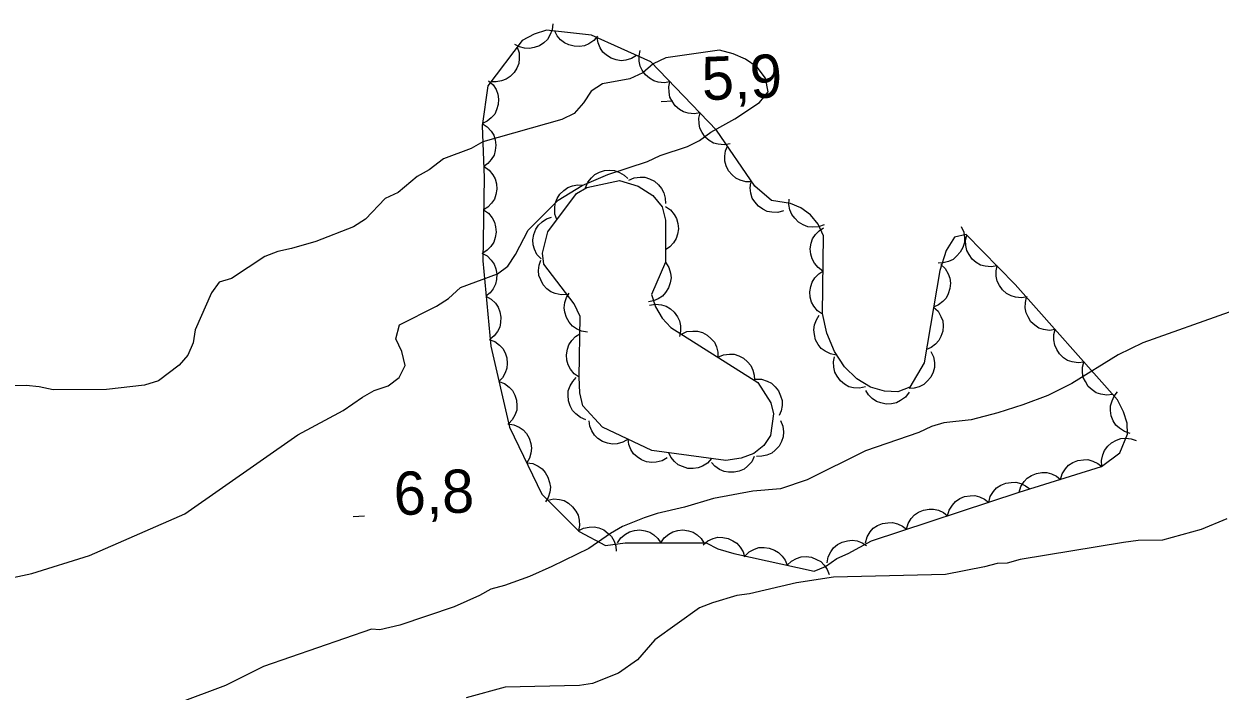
# Model space of a CAD drawing. Extents: x 336540 to 340074, y 5572036 to 5573747.
# Drawn here: x 337819 to 337902, y 5572994.1 to 5573040.4 of the extents above; entities that cross this region are included whole.
import ezdxf

# ---------------------------------------------------------------- set-up
doc = ezdxf.new("R2010")
doc.units = 0
for name, color, linetype in [('Niveau 1', 7, 'Continuous'), ('Niveau 2', 7, 'Continuous'), ('Niveau 3', 7, 'Continuous'), ('Niveau 44', 7, 'Continuous')]:
    doc.layers.add(name, color=color, linetype=linetype)

msp = doc.modelspace()

# ---------------------------------------------------------------- linework, layer by layer
at = {"layer": 'Niveau 1'}
msp.add_lwpolyline([(337902.5, 5573006.01), (337900.72, 5573005.29), (337898.03, 5573004.55), (337896.34, 5573004.51), (337895.33, 5573004.37), (337888.15, 5573003.19), (337887.25, 5573002.94), (337886.57, 5573002.92), (337885.68, 5573002.68), (337882.98, 5573002.16), (337875.21, 5573001.98), (337872.63, 5573001.58), (337869.38, 5573000.82), (337868.48, 5573000.69), (337866.8, 5573000.2), (337865.91, 5572999.84), (337862.8, 5572997.62), (337861.6, 5572996.24), (337860.27, 5572995.3), (337858.48, 5572994.59), (337857.58, 5572994.45), (337852.4, 5572994.33), (337849.71, 5572993.59)], dxfattribs=at)
at = {"layer": 'Niveau 2'}
for points in [[(337813.37, 5573000.91), (337819.55, 5573002.23), (337823.56, 5573003.47), (337830.17, 5573006.36), (337838.01, 5573011.85), (337841.16, 5573013.53), (337842.5, 5573014.46), (337843.33, 5573014.93), (337844.28, 5573015.24), (337845.05, 5573015.82), (337845.48, 5573016.67), (337845.24, 5573017.63), (337844.82, 5573018.52), (337845.08, 5573019.48), (337847.64, 5573020.78), (337848.47, 5573021.31), (337849.3, 5573022.06), (337851.87, 5573023.02), (337852.59, 5573023.55), (337853.13, 5573024.35), (337854, 5573026.06), (337856.09, 5573028.14), (337857.75, 5573029.14), (337859.54, 5573029.91), (337862.28, 5573030.82), (337863.17, 5573031.24), (337865.07, 5573031.85), (337865.9, 5573032.26), (337866.68, 5573032.84), (337868.34, 5573033.78), (337870.06, 5573034.9), (337870.67, 5573035.64), (337870.48, 5573036.6), (337869.89, 5573037.37), (337869.09, 5573037.92), (337868.24, 5573038.29), (337867.28, 5573038.55), (337863.57, 5573038.01), (337862.68, 5573037.59)], [(337862.68, 5573037.59), (337861.97, 5573036.96), (337861.07, 5573036.54), (337859.17, 5573036.21), (337858.39, 5573035.69), (337857.85, 5573034.89), (337857.19, 5573034.14), (337856.35, 5573033.72), (337850.87, 5573032.18), (337850.04, 5573031.71), (337848.14, 5573030.99), (337847.14, 5573030.24), (337846.31, 5573029.77), (337844.98, 5573028.66), (337844.09, 5573028.25), (337842.72, 5573026.81), (337841.88, 5573026.28), (337839.26, 5573025.26), (337837.58, 5573024.77), (337836.63, 5573024.58), (337835.74, 5573024.22), (337833.41, 5573022.7), (337832.57, 5573022.45), (337832.02, 5573021.71), (337830.9, 5573019.14), (337830.75, 5573018.24), (337830.38, 5573017.38), (337829.78, 5573016.69), (337828.34, 5573015.59), (337827.39, 5573015.29), (337824.75, 5573015), (337821.03, 5573014.96), (337820.07, 5573015.17), (337819.17, 5573015.26), (337818.38, 5573015.24)], [(337902.66, 5573020.35), (337896.68, 5573018.23), (337894.96, 5573017.4), (337891.74, 5573015.41), (337890.07, 5573014.58), (337888.34, 5573013.92), (337886.61, 5573013.37), (337884.76, 5573012.88), (337882.85, 5573012.67), (337882.01, 5573012.42), (337881.12, 5573012), (337877.43, 5573010.73), (337873.37, 5573008.72), (337871.53, 5573008.11), (337869.61, 5573007.95), (337866.87, 5573007.44), (337864.86, 5573006.83), (337862.95, 5573006.39), (337862.06, 5573006.08), (337860.55, 5573005.49), (337859.72, 5573005.01), (337858.22, 5573003.96), (337855.66, 5573002.72), (337854.1, 5573002.01), (337852.37, 5573001.4), (337851.42, 5573001.15), (337850.64, 5573000.69), (337848.86, 5572999.91), (337845.11, 5572998.64), (337843.71, 5572998.32), (337843.13, 5572998.36), (337835.63, 5572995.78), (337833, 5572994.45), (337826.19, 5572991.9)]]:
    msp.add_lwpolyline(points, dxfattribs=at)
at = {"layer": 'Niveau 3'}
for p, q in [((337863.24, 5573034.98), (337864.04, 5573035.02)), ((337841.86, 5573006.19), (337842.65, 5573006.22))]:
    msp.add_line(p, q, dxfattribs=at)
at = {"layer": 'Niveau 44'}
for points in [[(337888.09, 5573007.86), (337893.8, 5573009.64), (337895.07, 5573010.6), (337895.61, 5573011.9), (337895.57, 5573012.66), (337895.33, 5573013.45), (337894.9, 5573014.28), (337887.81, 5573022.29), (337884.41, 5573025.75), (337883.6, 5573025.56), (337883.02, 5573024.65), (337882.59, 5573023.25), (337881.49, 5573016.85), (337880.49, 5573015.15), (337879.67, 5573014.84), (337878.73, 5573014.88), (337877.77, 5573015.16), (337876.82, 5573015.74), (337875.97, 5573016.57), (337875.28, 5573017.63), (337874.74, 5573018.9), (337874.43, 5573020.27), (337874.5, 5573025.66), (337874.13, 5573026.46), (337873.6, 5573027.11), (337872.94, 5573027.59), (337872.22, 5573027.89), (337870.9, 5573028.11), (337869.73, 5573029.11), (337867.09, 5573032.99), (337862.53, 5573037.72), (337858.41, 5573039.57), (337855.27, 5573039.93), (337854.42, 5573039.66), (337853.59, 5573039.21), (337851.21, 5573036.06), (337850.82, 5573033.28), (337850.95, 5573029.7), (337850.85, 5573023.91), (337851.41, 5573018), (337852.72, 5573012.37), (337854.96, 5573007.72), (337857.55, 5573005.14), (337859.37, 5573004.17), (337860.73, 5573004.35), (337866.37, 5573004.35), (337867.17, 5573003.93), (337868.28, 5573003.61), (337873.86, 5573002.39), (337874.65, 5573002.71), (337875.42, 5573003.26), (337876.22, 5573003.61), (337877.83, 5573004.5), (337888.09, 5573007.86)], [(337855.72, 5573040.36), (337855.68, 5573039.95), (337855.52, 5573039.57), (337855.35, 5573039.29), (337855.1, 5573039.05), (337854.79, 5573038.84), (337854.43, 5573038.72), (337854.11, 5573038.65), (337853.76, 5573038.68), (337853.4, 5573038.77), (337853.08, 5573038.93)], [(337858.83, 5573039.52), (337858.56, 5573039.2), (337858.22, 5573038.99), (337857.92, 5573038.85), (337857.57, 5573038.8), (337857.2, 5573038.81), (337856.83, 5573038.91), (337856.53, 5573039.04), (337856.26, 5573039.26), (337856.02, 5573039.54), (337855.85, 5573039.86)], [(337861.53, 5573038.17), (337861.18, 5573037.95), (337860.78, 5573037.84), (337860.46, 5573037.8), (337860.11, 5573037.86), (337859.76, 5573037.98), (337859.44, 5573038.19), (337859.19, 5573038.4), (337859, 5573038.7), (337858.86, 5573039.04), (337858.8, 5573039.4)], [(337853.24, 5573038.75), (337853.38, 5573038.35), (337853.39, 5573037.95), (337853.36, 5573037.62), (337853.22, 5573037.29), (337853.03, 5573036.98), (337852.75, 5573036.72), (337852.49, 5573036.52), (337852.16, 5573036.4), (337851.79, 5573036.34), (337851.43, 5573036.35)], [(337863.85, 5573036.35), (337863.44, 5573036.28), (337863.04, 5573036.33), (337862.72, 5573036.41), (337862.42, 5573036.59), (337862.14, 5573036.83), (337861.92, 5573037.15), (337861.77, 5573037.44), (337861.7, 5573037.78), (337861.7, 5573038.15), (337861.77, 5573038.51)], [(337851.26, 5573036.42), (337851.57, 5573036.14), (337851.78, 5573035.8), (337851.91, 5573035.49), (337851.95, 5573035.14), (337851.93, 5573034.77), (337851.82, 5573034.41), (337851.69, 5573034.11), (337851.45, 5573033.85), (337851.17, 5573033.61), (337850.84, 5573033.45)], [(337865.94, 5573034.19), (337865.52, 5573034.12), (337865.12, 5573034.17), (337864.8, 5573034.25), (337864.5, 5573034.43), (337864.22, 5573034.67), (337864.01, 5573034.99), (337863.85, 5573035.28), (337863.79, 5573035.62), (337863.78, 5573035.99), (337863.85, 5573036.35)], [(337868.02, 5573032.03), (337867.61, 5573031.96), (337867.2, 5573032.01), (337866.88, 5573032.09), (337866.58, 5573032.27), (337866.3, 5573032.51), (337866.09, 5573032.83), (337865.93, 5573033.12), (337865.87, 5573033.46), (337865.86, 5573033.83), (337865.94, 5573034.19)], [(337850.81, 5573033.46), (337851.17, 5573033.23), (337851.44, 5573032.93), (337851.62, 5573032.65), (337851.72, 5573032.32), (337851.76, 5573031.95), (337851.71, 5573031.57), (337851.64, 5573031.25), (337851.45, 5573030.95), (337851.21, 5573030.67), (337850.92, 5573030.46)], [(337869.53, 5573029.4), (337869.11, 5573029.4), (337868.72, 5573029.52), (337868.42, 5573029.66), (337868.16, 5573029.89), (337867.92, 5573030.17), (337867.76, 5573030.52), (337867.66, 5573030.83), (337867.65, 5573031.18), (337867.71, 5573031.55), (337867.84, 5573031.88)], [(337850.96, 5573030.46), (337851.3, 5573030.22), (337851.56, 5573029.9), (337851.72, 5573029.61), (337851.81, 5573029.27), (337851.83, 5573028.9), (337851.76, 5573028.53), (337851.67, 5573028.21), (337851.47, 5573027.92), (337851.21, 5573027.65), (337850.91, 5573027.46)], [(337857.99, 5573028.98), (337858.14, 5573029.37), (337858.4, 5573029.69), (337858.63, 5573029.92), (337858.95, 5573030.08), (337859.3, 5573030.19), (337859.68, 5573030.21), (337860.01, 5573030.19), (337860.34, 5573030.06), (337860.66, 5573029.87), (337860.92, 5573029.63)], [(337860.99, 5573029.51), (337861.37, 5573029.68), (337861.78, 5573029.73), (337862.11, 5573029.72), (337862.44, 5573029.62), (337862.77, 5573029.45), (337863.06, 5573029.19), (337863.27, 5573028.95), (337863.42, 5573028.63), (337863.52, 5573028.27), (337863.53, 5573027.91)], [(337863.55, 5573023.82), (337862.57, 5573021.58), (337862.84, 5573020.72), (337863.31, 5573019.94), (337863.92, 5573019.3), (337869.94, 5573015.48), (337870.86, 5573014.06), (337871.04, 5573013.31), (337870.83, 5573011.8), (337870.36, 5573011.1), (337869.68, 5573010.56), (337868.8, 5573010.22), (337867.72, 5573010.07), (337862.58, 5573010.77), (337859.16, 5573012.38), (337857.8, 5573013.86), (337857.59, 5573014.77), (337857.54, 5573015.84), (337857.62, 5573020.06), (337857.21, 5573020.93), (337855.09, 5573023.69), (337855, 5573024.45), (337855.37, 5573025.94), (337857.36, 5573028.59), (337858.07, 5573029), (337860.34, 5573029.5), (337861.64, 5573029.1), (337862.67, 5573028.45), (337863.3, 5573027.68), (337863.54, 5573026.75), (337863.55, 5573023.82)], [(337856, 5573026.78), (337855.86, 5573027.17), (337855.85, 5573027.58), (337855.88, 5573027.91), (337856.01, 5573028.24), (337856.21, 5573028.55), (337856.49, 5573028.81), (337856.75, 5573029.01), (337857.08, 5573029.13), (337857.44, 5573029.2), (337857.8, 5573029.18)], [(337871.74, 5573027.39), (337871.34, 5573027.28), (337870.93, 5573027.29), (337870.6, 5573027.34), (337870.29, 5573027.5), (337869.99, 5573027.71), (337869.74, 5573028.01), (337869.56, 5573028.28), (337869.46, 5573028.62), (337869.42, 5573028.98), (337869.46, 5573029.34)], [(337874.55, 5573026.42), (337874.15, 5573026.28), (337873.75, 5573026.26), (337873.42, 5573026.28), (337873.09, 5573026.41), (337872.77, 5573026.6), (337872.51, 5573026.88), (337872.3, 5573027.13), (337872.18, 5573027.46), (337872.11, 5573027.83), (337872.12, 5573028.19)], [(337850.91, 5573027.46), (337851.25, 5573027.22), (337851.5, 5573026.9), (337851.67, 5573026.61), (337851.75, 5573026.27), (337851.78, 5573025.9), (337851.71, 5573025.53), (337851.62, 5573025.21), (337851.42, 5573024.92), (337851.16, 5573024.66), (337850.86, 5573024.46)], [(337863.54, 5573027.69), (337863.88, 5573027.46), (337864.14, 5573027.14), (337864.31, 5573026.86), (337864.4, 5573026.52), (337864.44, 5573026.15), (337864.38, 5573025.78), (337864.29, 5573025.46), (337864.1, 5573025.17), (337863.84, 5573024.89), (337863.55, 5573024.69)], [(337854.9, 5573024.05), (337854.62, 5573024.36), (337854.45, 5573024.73), (337854.35, 5573025.04), (337854.34, 5573025.39), (337854.4, 5573025.76), (337854.55, 5573026.11), (337854.72, 5573026.39), (337854.98, 5573026.63), (337855.29, 5573026.84), (337855.62, 5573026.96)], [(337874.47, 5573023.21), (337874.13, 5573023.45), (337873.87, 5573023.77), (337873.71, 5573024.05), (337873.62, 5573024.39), (337873.59, 5573024.76), (337873.66, 5573025.14), (337873.75, 5573025.45), (337873.95, 5573025.74), (337874.21, 5573026.01), (337874.51, 5573026.21)], [(337884.07, 5573026.3), (337884.24, 5573025.92), (337884.29, 5573025.52), (337884.28, 5573025.19), (337884.17, 5573024.85), (337884, 5573024.52), (337883.74, 5573024.24), (337883.5, 5573024.02), (337883.18, 5573023.88), (337882.82, 5573023.78), (337882.46, 5573023.77)], [(337886.55, 5573023.57), (337886.14, 5573023.5), (337885.73, 5573023.54), (337885.41, 5573023.63), (337885.11, 5573023.8), (337884.83, 5573024.04), (337884.61, 5573024.36), (337884.45, 5573024.64), (337884.39, 5573024.99), (337884.37, 5573025.36), (337884.45, 5573025.71)], [(337850.8, 5573024.46), (337851.16, 5573024.26), (337851.45, 5573023.97), (337851.65, 5573023.7), (337851.77, 5573023.37), (337851.84, 5573023.01), (337851.81, 5573022.63), (337851.75, 5573022.3), (337851.58, 5573021.99), (337851.36, 5573021.7), (337851.08, 5573021.47)], [(337856.7, 5573021.59), (337856.29, 5573021.56), (337855.89, 5573021.66), (337855.58, 5573021.78), (337855.3, 5573021.99), (337855.06, 5573022.26), (337854.88, 5573022.6), (337854.75, 5573022.91), (337854.73, 5573023.26), (337854.76, 5573023.63), (337854.88, 5573023.97)], [(337863.55, 5573023.82), (337863.77, 5573023.47), (337863.88, 5573023.07), (337863.93, 5573022.75), (337863.87, 5573022.4), (337863.75, 5573022.05), (337863.54, 5573021.73), (337863.34, 5573021.48), (337863.04, 5573021.29), (337862.7, 5573021.14), (337862.35, 5573021.07)], [(337874.43, 5573020.21), (337874.09, 5573020.45), (337873.83, 5573020.77), (337873.67, 5573021.05), (337873.58, 5573021.39), (337873.55, 5573021.76), (337873.62, 5573022.14), (337873.71, 5573022.45), (337873.91, 5573022.74), (337874.17, 5573023.01), (337874.47, 5573023.21)], [(337882.66, 5573023.67), (337882.96, 5573023.38), (337883.16, 5573023.03), (337883.28, 5573022.72), (337883.32, 5573022.37), (337883.28, 5573022), (337883.16, 5573021.64), (337883.02, 5573021.34), (337882.78, 5573021.09), (337882.48, 5573020.86), (337882.15, 5573020.71)], [(337888.65, 5573021.43), (337888.24, 5573021.36), (337887.84, 5573021.4), (337887.52, 5573021.49), (337887.21, 5573021.66), (337886.93, 5573021.91), (337886.71, 5573022.22), (337886.56, 5573022.51), (337886.49, 5573022.85), (337886.48, 5573023.22), (337886.55, 5573023.57)], [(337851.08, 5573021.47), (337851.45, 5573021.27), (337851.73, 5573020.98), (337851.93, 5573020.71), (337852.05, 5573020.38), (337852.12, 5573020.02), (337852.09, 5573019.64), (337852.03, 5573019.32), (337851.87, 5573019.01), (337851.64, 5573018.71), (337851.36, 5573018.48)], [(337858.13, 5573018.97), (337857.72, 5573019.03), (337857.36, 5573019.21), (337857.08, 5573019.39), (337856.85, 5573019.66), (337856.67, 5573019.98), (337856.56, 5573020.35), (337856.51, 5573020.67), (337856.56, 5573021.02), (337856.67, 5573021.37), (337856.86, 5573021.68)], [(337890.59, 5573019.15), (337890.18, 5573019.09), (337889.78, 5573019.16), (337889.46, 5573019.26), (337889.17, 5573019.45), (337888.9, 5573019.7), (337888.7, 5573020.03), (337888.56, 5573020.32), (337888.51, 5573020.67), (337888.52, 5573021.04), (337888.6, 5573021.39)], [(337862.44, 5573020.85), (337862.85, 5573020.92), (337863.26, 5573020.87), (337863.58, 5573020.78), (337863.88, 5573020.6), (337864.15, 5573020.35), (337864.37, 5573020.04), (337864.52, 5573019.75), (337864.58, 5573019.4), (337864.59, 5573019.03), (337864.51, 5573018.68)], [(337882.15, 5573020.71), (337882.46, 5573020.42), (337882.65, 5573020.07), (337882.78, 5573019.76), (337882.81, 5573019.41), (337882.78, 5573019.04), (337882.65, 5573018.68), (337882.51, 5573018.39), (337882.27, 5573018.13), (337881.97, 5573017.91), (337881.65, 5573017.76)], [(337875.39, 5573017.38), (337874.98, 5573017.46), (337874.62, 5573017.65), (337874.35, 5573017.84), (337874.13, 5573018.12), (337873.96, 5573018.44), (337873.87, 5573018.82), (337873.83, 5573019.14), (337873.89, 5573019.49), (337874.02, 5573019.83), (337874.21, 5573020.14)], [(337864.65, 5573018.84), (337865.03, 5573019.01), (337865.43, 5573019.05), (337865.76, 5573019.05), (337866.1, 5573018.94), (337866.43, 5573018.77), (337866.71, 5573018.51), (337866.93, 5573018.27), (337867.07, 5573017.95), (337867.17, 5573017.59), (337867.18, 5573017.23)], [(337892.58, 5573016.9), (337892.17, 5573016.85), (337891.77, 5573016.91), (337891.45, 5573017.01), (337891.16, 5573017.2), (337890.89, 5573017.46), (337890.69, 5573017.78), (337890.55, 5573018.08), (337890.5, 5573018.43), (337890.5, 5573018.8), (337890.59, 5573019.15)], [(337851.3, 5573018.47), (337851.69, 5573018.32), (337852.01, 5573018.07), (337852.24, 5573017.84), (337852.41, 5573017.53), (337852.52, 5573017.18), (337852.55, 5573016.79), (337852.53, 5573016.47), (337852.41, 5573016.14), (337852.22, 5573015.81), (337851.98, 5573015.55)], [(337857.54, 5573015.85), (337857.2, 5573016.09), (337856.95, 5573016.41), (337856.78, 5573016.7), (337856.7, 5573017.04), (337856.67, 5573017.41), (337856.74, 5573017.79), (337856.84, 5573018.1), (337857.04, 5573018.39), (337857.3, 5573018.66), (337857.6, 5573018.85)], [(337867.18, 5573017.23), (337867.56, 5573017.4), (337867.97, 5573017.45), (337868.3, 5573017.44), (337868.63, 5573017.33), (337868.96, 5573017.16), (337869.24, 5573016.91), (337869.46, 5573016.66), (337869.61, 5573016.34), (337869.7, 5573015.98), (337869.71, 5573015.63)], [(337877.41, 5573015.17), (337877, 5573015.08), (337876.59, 5573015.12), (337876.27, 5573015.19), (337875.97, 5573015.37), (337875.68, 5573015.6), (337875.45, 5573015.91), (337875.29, 5573016.19), (337875.22, 5573016.54), (337875.2, 5573016.91), (337875.26, 5573017.26)], [(337881.96, 5573017.64), (337882.14, 5573017.27), (337882.2, 5573016.86), (337882.2, 5573016.53), (337882.11, 5573016.19), (337881.95, 5573015.86), (337881.7, 5573015.57), (337881.47, 5573015.34), (337881.15, 5573015.19), (337880.79, 5573015.08), (337880.44, 5573015.06)], [(337894.57, 5573014.65), (337894.16, 5573014.6), (337893.75, 5573014.67), (337893.44, 5573014.76), (337893.15, 5573014.96), (337892.88, 5573015.21), (337892.68, 5573015.54), (337892.53, 5573015.83), (337892.48, 5573016.18), (337892.49, 5573016.55), (337892.58, 5573016.9)], [(337851.98, 5573015.55), (337852.37, 5573015.4), (337852.69, 5573015.15), (337852.92, 5573014.92), (337853.09, 5573014.6), (337853.2, 5573014.25), (337853.23, 5573013.87), (337853.21, 5573013.55), (337853.09, 5573013.21), (337852.9, 5573012.89), (337852.66, 5573012.63)], [(337858.02, 5573012.9), (337857.63, 5573013.05), (337857.31, 5573013.3), (337857.08, 5573013.54), (337856.92, 5573013.85), (337856.8, 5573014.2), (337856.78, 5573014.59), (337856.79, 5573014.91), (337856.92, 5573015.24), (337857.1, 5573015.56), (337857.35, 5573015.83)], [(337869.79, 5573015.71), (337870.21, 5573015.7), (337870.6, 5573015.57), (337870.89, 5573015.43), (337871.16, 5573015.19), (337871.38, 5573014.9), (337871.53, 5573014.55), (337871.63, 5573014.24), (337871.63, 5573013.89), (337871.56, 5573013.52), (337871.42, 5573013.19)], [(337880.44, 5573014.81), (337880.19, 5573014.47), (337879.86, 5573014.23), (337879.57, 5573014.07), (337879.23, 5573013.99), (337878.86, 5573013.98), (337878.49, 5573014.06), (337878.18, 5573014.16), (337877.89, 5573014.37), (337877.63, 5573014.63), (337877.44, 5573014.93)], [(337895.79, 5573011.95), (337895.39, 5573012.07), (337895.05, 5573012.3), (337894.8, 5573012.52), (337894.62, 5573012.82), (337894.48, 5573013.16), (337894.43, 5573013.54), (337894.42, 5573013.87), (337894.53, 5573014.21), (337894.69, 5573014.54), (337894.91, 5573014.82)], [(337852.6, 5573012.61), (337853.02, 5573012.55), (337853.39, 5573012.37), (337853.66, 5573012.2), (337853.89, 5573011.93), (337854.08, 5573011.61), (337854.19, 5573011.24), (337854.24, 5573010.92), (337854.2, 5573010.57), (337854.09, 5573010.22), (337853.91, 5573009.91)], [(337860.94, 5573011.54), (337860.58, 5573011.33), (337860.19, 5573011.23), (337859.86, 5573011.19), (337859.52, 5573011.26), (337859.17, 5573011.39), (337858.85, 5573011.6), (337858.61, 5573011.82), (337858.42, 5573012.12), (337858.29, 5573012.46), (337858.23, 5573012.82)], [(337871.53, 5573012.85), (337871.69, 5573012.46), (337871.72, 5573012.05), (337871.71, 5573011.72), (337871.6, 5573011.39), (337871.42, 5573011.07), (337871.15, 5573010.79), (337870.91, 5573010.58), (337870.58, 5573010.44), (337870.22, 5573010.36), (337869.86, 5573010.35)], [(337863.66, 5573010.26), (337863.3, 5573010.05), (337862.9, 5573009.95), (337862.58, 5573009.92), (337862.23, 5573009.98), (337861.88, 5573010.11), (337861.57, 5573010.33), (337861.32, 5573010.54), (337861.14, 5573010.84), (337861, 5573011.18), (337860.94, 5573011.54)], [(337893.82, 5573009.65), (337893.79, 5573010.07), (337893.89, 5573010.46), (337894.01, 5573010.77), (337894.23, 5573011.05), (337894.5, 5573011.29), (337894.84, 5573011.47), (337895.15, 5573011.59), (337895.5, 5573011.61), (337895.87, 5573011.58), (337896.21, 5573011.46)], [(337866.73, 5573010.2), (337866.45, 5573009.89), (337866.11, 5573009.68), (337865.8, 5573009.55), (337865.46, 5573009.51), (337865.09, 5573009.52), (337864.72, 5573009.64), (337864.42, 5573009.77), (337864.16, 5573010), (337863.92, 5573010.29), (337863.76, 5573010.61)], [(337853.91, 5573009.91), (337854.32, 5573009.85), (337854.69, 5573009.67), (337854.97, 5573009.49), (337855.19, 5573009.23), (337855.38, 5573008.91), (337855.49, 5573008.54), (337855.55, 5573008.22), (337855.5, 5573007.87), (337855.39, 5573007.51), (337855.21, 5573007.2)], [(337869.7, 5573010.35), (337869.52, 5573009.97), (337869.24, 5573009.67), (337868.99, 5573009.46), (337868.66, 5573009.33), (337868.3, 5573009.25), (337867.92, 5573009.26), (337867.6, 5573009.3), (337867.28, 5573009.45), (337866.97, 5573009.67), (337866.73, 5573009.93)], [(337890.95, 5573008.75), (337891.07, 5573009.15), (337891.3, 5573009.49), (337891.52, 5573009.74), (337891.82, 5573009.93), (337892.16, 5573010.07), (337892.54, 5573010.12), (337892.86, 5573010.13), (337893.2, 5573010.03), (337893.54, 5573009.87), (337893.82, 5573009.65)], [(337888.09, 5573007.86), (337888.21, 5573008.26), (337888.44, 5573008.6), (337888.65, 5573008.85), (337888.95, 5573009.03), (337889.29, 5573009.17), (337889.67, 5573009.23), (337890, 5573009.23), (337890.34, 5573009.14), (337890.67, 5573008.98), (337890.95, 5573008.75)], [(337885.97, 5573007.16), (337886.08, 5573007.57), (337886.3, 5573007.91), (337886.52, 5573008.16), (337886.81, 5573008.35), (337887.15, 5573008.5), (337887.53, 5573008.55), (337887.86, 5573008.57), (337888.2, 5573008.47), (337888.53, 5573008.32), (337888.82, 5573008.1)], [(337855.37, 5573007.32), (337855.78, 5573007.4), (337856.18, 5573007.35), (337856.5, 5573007.28), (337856.81, 5573007.1), (337857.09, 5573006.86), (337857.31, 5573006.55), (337857.47, 5573006.27), (337857.54, 5573005.92), (337857.56, 5573005.55), (337857.49, 5573005.2)], [(337883.12, 5573006.23), (337883.23, 5573006.63), (337883.45, 5573006.97), (337883.66, 5573007.23), (337883.96, 5573007.42), (337884.3, 5573007.56), (337884.68, 5573007.62), (337885, 5573007.63), (337885.34, 5573007.54), (337885.68, 5573007.38), (337885.97, 5573007.16)], [(337880.26, 5573005.3), (337880.38, 5573005.7), (337880.6, 5573006.04), (337880.81, 5573006.29), (337881.11, 5573006.48), (337881.45, 5573006.63), (337881.83, 5573006.68), (337882.15, 5573006.7), (337882.49, 5573006.61), (337882.83, 5573006.45), (337883.12, 5573006.23)], [(337877.41, 5573004.36), (337877.53, 5573004.77), (337877.75, 5573005.11), (337877.96, 5573005.36), (337878.26, 5573005.55), (337878.6, 5573005.69), (337878.98, 5573005.75), (337879.3, 5573005.77), (337879.64, 5573005.67), (337879.98, 5573005.52), (337880.26, 5573005.3)], [(337857.48, 5573005.18), (337857.85, 5573005.37), (337858.25, 5573005.45), (337858.58, 5573005.47), (337858.92, 5573005.39), (337859.26, 5573005.25), (337859.56, 5573005.01), (337859.8, 5573004.79), (337859.97, 5573004.48), (337860.09, 5573004.13), (337860.12, 5573003.77)], [(337860.21, 5573004.35), (337860.45, 5573004.7), (337860.76, 5573004.95), (337861.05, 5573005.12), (337861.39, 5573005.21), (337861.75, 5573005.25), (337862.13, 5573005.18), (337862.45, 5573005.09), (337862.74, 5573004.9), (337863.01, 5573004.65), (337863.21, 5573004.35)], [(337863.21, 5573004.35), (337863.45, 5573004.7), (337863.76, 5573004.95), (337864.05, 5573005.12), (337864.39, 5573005.21), (337864.75, 5573005.25), (337865.13, 5573005.18), (337865.45, 5573005.09), (337865.74, 5573004.9), (337866.01, 5573004.65), (337866.21, 5573004.35)], [(337866.15, 5573004.22), (337866.47, 5573004.49), (337866.85, 5573004.65), (337867.17, 5573004.74), (337867.52, 5573004.73), (337867.88, 5573004.66), (337868.22, 5573004.49), (337868.5, 5573004.32), (337868.73, 5573004.05), (337868.92, 5573003.73), (337869.03, 5573003.39)], [(337869.05, 5573003.44), (337869.35, 5573003.73), (337869.71, 5573003.91), (337870.02, 5573004.02), (337870.38, 5573004.04), (337870.74, 5573003.99), (337871.1, 5573003.85), (337871.39, 5573003.69), (337871.63, 5573003.44), (337871.84, 5573003.14), (337871.98, 5573002.8)], [(337874.75, 5573002.97), (337874.83, 5573003.38), (337875.02, 5573003.74), (337875.21, 5573004.01), (337875.48, 5573004.23), (337875.81, 5573004.41), (337876.18, 5573004.5), (337876.5, 5573004.55), (337876.85, 5573004.49), (337877.2, 5573004.36), (337877.5, 5573004.17)], [(337871.98, 5573002.8), (337872.28, 5573003.09), (337872.64, 5573003.27), (337872.96, 5573003.38), (337873.31, 5573003.4), (337873.67, 5573003.35), (337874.03, 5573003.2), (337874.32, 5573003.05), (337874.56, 5573002.8), (337874.77, 5573002.5), (337874.91, 5573002.16)]]:
    msp.add_lwpolyline(points, dxfattribs=at)

# ---------------------------------------------------------------- texts
at = {"layer": 'Niveau 3'}
for s, p in [('5,9    ', (337866.11, 5573035.06)), ('6,8    ', (337844.73, 5573006.26))]:
    msp.add_text(s, height=2.9999, rotation=2.27627, dxfattribs=at).set_placement(p)

doc.saveas('drawing.dxf')
